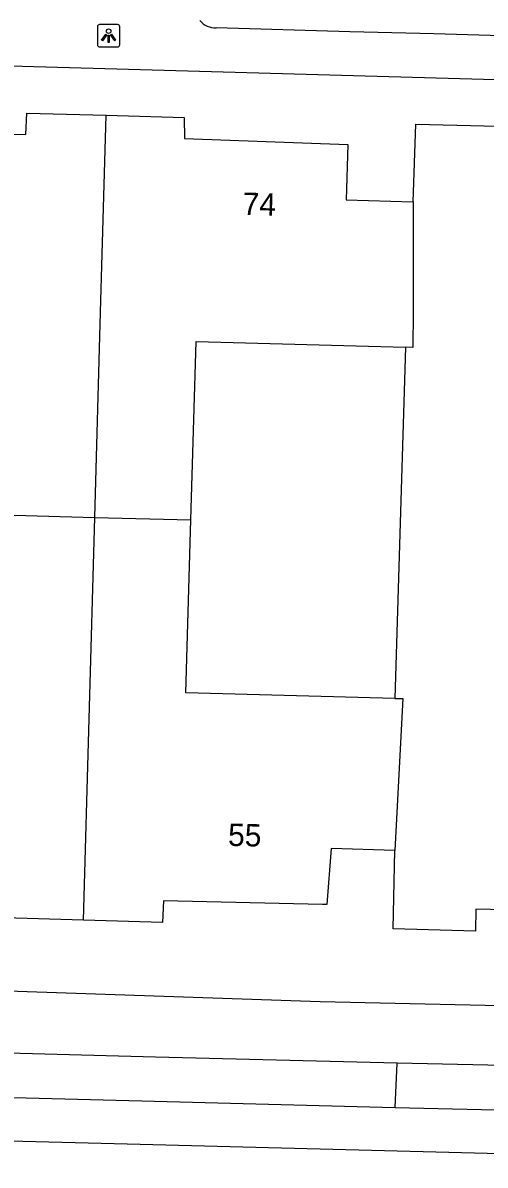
# Model space of a CAD drawing. Extents: x 162082 to 163393, y 388091 to 388632.
# Drawn here: x 162670.9 to 162691.6, y 388461.9 to 388512.9 of the extents above; entities that cross this region are included whole.
import ezdxf

# ---------------------------------------------------------------- set-up
doc = ezdxf.new("R2010")
doc.units = 0
for name, color, linetype in [('IMGEO_Lichtpunt', 7, 'Continuous'), ('IMGEO_Pand', 7, 'Continuous'), ('IMGEO_Pand_nummerreeks', 7, 'Continuous'), ('IMGEO_Parkeervlak_open', 7, 'Continuous'), ('IMGEO_Rijbaan_lokaal_gesloten', 7, 'Continuous'), ('IMGEO_Voetpad_open', 7, 'Continuous')]:
    doc.layers.add(name, color=color, linetype=linetype)

msp = doc.modelspace()

# ---------------------------------------------------------------- linework, layer by layer
at = {"layer": 'IMGEO_Lichtpunt'}
for p, q in [((162674.259, 388512.756), (162674.259, 388511.949)), ((162674.259, 388512.756), (162674.259, 388511.949)), ((162675.161, 388512.851), (162674.353, 388512.851)), ((162675.161, 388512.851), (162674.353, 388512.851)), ((162675.255, 388511.949), (162675.255, 388512.756)), ((162675.255, 388511.949), (162675.255, 388512.756)), ((162674.353, 388511.855), (162675.161, 388511.855)), ((162674.353, 388511.855), (162675.161, 388511.855))]:
    msp.add_line(p, q, dxfattribs=at)
for points in [[(162674.633, 388512.42), (162674.672, 388512.392), (162674.484, 388512.13), (162674.446, 388512.157), (162674.633, 388512.42)], [(162674.735, 388512.372), (162674.782, 388512.372), (162674.782, 388512.05), (162674.735, 388512.05), (162674.735, 388512.372)], [(162674.845, 388512.392), (162674.883, 388512.419), (162675.07, 388512.157), (162675.031, 388512.129), (162674.845, 388512.392)]]:
    msp.add_lwpolyline(points, dxfattribs=at)
msp.add_circle((162674.758, 388512.554), 0.0994, dxfattribs=at)
for centre, start, end in [((162674.353, 388512.756), 90, 180), ((162674.353, 388512.756), 90, 180), ((162675.161, 388512.756), 0, 90), ((162675.161, 388512.756), 0, 90), ((162674.353, 388511.949), 180, 270), ((162674.353, 388511.949), 180, 270), ((162675.161, 388511.949), 270, 0), ((162675.161, 388511.949), 270, 360)]:
    msp.add_arc(centre, 0.0946, start, end, dxfattribs=at)
at = {"layer": 'IMGEO_Pand'}
for points in [[(162660.649, 388505.766), (162663.669, 388505.662), (162663.776, 388508.094), (162671.053, 388507.943), (162671.107, 388508.888), (162674.646, 388508.794)], [(162674.135, 388490.821), (162674.396, 388500), (162674.646, 388508.794)], [(162674.646, 388508.794), (162678.142, 388508.701), (162678.149, 388507.764), (162685.449, 388507.493), (162685.384, 388505.013), (162688.376, 388504.925)], [(162688.376, 388504.925), (162688.498, 388508.4), (162692.16, 388508.303), (162692.163, 388507.343), (162699.297, 388507.106), (162699.452, 388507.101), (162699.352, 388504.607), (162702.511, 388504.517)], [(162688.376, 388504.925), (162688.367, 388500), (162688.365, 388498.415), (162688.025, 388498.424)], [(162678.432, 388490.706), (162678.668, 388498.677), (162688.025, 388498.424)], [(162688.025, 388498.424), (162687.555, 388482.729)], [(162669.489, 388490.946), (162674.135, 388490.821)], [(162673.628, 388472.817), (162674.135, 388490.821)], [(162674.135, 388490.821), (162678.432, 388490.706)], [(162687.555, 388482.729), (162678.204, 388482.981), (162678.432, 388490.706)], [(162687.555, 388482.729), (162687.91, 388482.719), (162687.56, 388475.928)], [(162673.628, 388472.817), (162670.098, 388472.922), (162670.101, 388473.926), (162662.993, 388474.143), (162662.829, 388474.148), (162662.873, 388476.577), (162659.884, 388476.642)], [(162687.56, 388475.928), (162684.71, 388476.016), (162684.508, 388473.512), (162684.322, 388473.516), (162677.204, 388473.687), (162677.168, 388472.711), (162673.628, 388472.817)], [(162701.679, 388475.533), (162698.522, 388475.638), (162698.521, 388473.143), (162698.385, 388473.146), (162691.172, 388473.301), (162691.167, 388472.332), (162687.472, 388472.435), (162687.56, 388475.928)]]:
    msp.add_lwpolyline(points, dxfattribs=at)
at = {"layer": 'IMGEO_Parkeervlak_open'}
msp.add_lwpolyline([(162687.566, 388464.449), (162687.661, 388466.43)], dxfattribs=at)
at = {"layer": 'IMGEO_Rijbaan_lokaal_gesloten'}
for points in [[(162663.044, 388465.084), (162676.815, 388464.718), (162687.566, 388464.449)], [(162687.566, 388464.449), (162698.496, 388464.193)], [(162711.816, 388461.865), (162675.589, 388462.798), (162618.463, 388464.27)]]:
    msp.add_lwpolyline(points, dxfattribs=at)
at = {"layer": 'IMGEO_Voetpad_open'}
for points in [[(162716.929, 388511.658), (162705.906, 388511.956), (162699.863, 388512.119), (162689.291, 388512.438), (162685.537, 388512.524), (162679.564, 388512.699)], [(162665.584, 388511.139), (162719.033, 388509.629)], [(162715.058, 388468.484), (162684.212, 388469.173), (162668.046, 388469.711), (162618.648, 388471.136)], [(162687.661, 388466.43), (162676.853, 388466.691), (162663.087, 388467.066)], [(162698.457, 388466.189), (162687.661, 388466.43)]]:
    msp.add_lwpolyline(points, dxfattribs=at)
msp.add_arc((162679.55, 388513.63), 0.931, 220.368, 270.8872, dxfattribs=at)

# ---------------------------------------------------------------- texts
at = {"layer": 'IMGEO_Pand_nummerreeks'}
for s, rotation, p in [('74', 358.3981, (162680.738, 388504.346)), ('55', 358.6275, (162680.09, 388476.138))]:
    msp.add_text(s, height=1, rotation=rotation, dxfattribs=at).set_placement(p)

doc.saveas('drawing.dxf')
